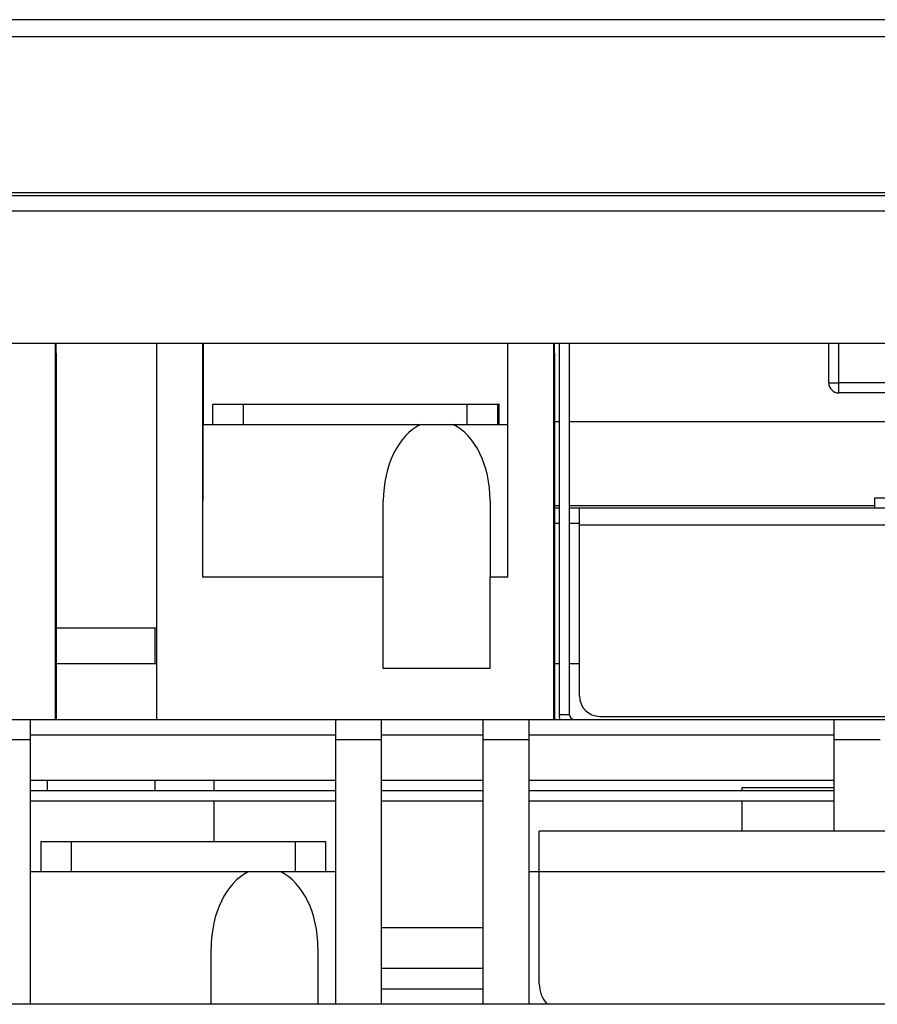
# Model space of a CAD drawing. Header units: millimetres. Extents: x 1117 to 38156, y -1945 to 7303.
# Tile 337 of 656: x 13101 to 13185, y 2126 to 2223. Entities that reach past the tile are written whole.
import ezdxf

# ---------------------------------------------------------------- set-up
doc = ezdxf.new("R2010")
doc.units = ezdxf.units.MM

msp = doc.modelspace()

# ---------------------------------------------------------------- linework, layer by layer
at = {"color": 7, "linetype": 'Continuous'}
for p, q in [((13345.979, 2222.518), (12987.741, 2222.518)), ((13345.979, 2220.818), (12987.741, 2220.818)), ((13000.679, 2205.518), (13269.679, 2205.518)), ((12922.679, 2205.218), (13347.679, 2205.218)), ((12926.479, 2205.234), (13343.879, 2205.234)), ((12926.479, 2203.718), (13343.879, 2203.718)), ((12995.179, 2190.718), (13285.179, 2190.718)), ((13104.643, 2190.718), (13104.643, 2153.718)), ((13104.706, 2190.718), (13104.708, 2189.718)), ((13114.643, 2153.718), (13114.643, 2190.718)), ((13119.143, 2190.718), (13119.143, 2167.718)), ((13119.206, 2190.718), (13119.208, 2189.718)), ((13149.143, 2167.718), (13149.143, 2190.718)), ((13153.643, 2190.718), (13153.643, 2153.718)), ((13153.706, 2190.718), (13153.708, 2189.718)), ((13154.179, 2190.718), (13154.179, 2154.218)), ((13155.179, 2190.718), (13155.179, 2154.218)), ((13180.679, 2186.818), (13180.679, 2190.718)), ((13181.679, 2185.818), (13181.679, 2190.718)), ((13104.708, 2189.718), (13104.733, 2189.718)), ((13119.208, 2189.718), (13119.223, 2189.718)), ((13119.223, 2182.718), (13119.223, 2189.718)), ((13153.708, 2189.718), (13153.733, 2189.718)), ((13104.736, 2187.718), (13104.736, 2153.718)), ((13153.736, 2187.718), (13153.736, 2153.718)), ((13196.284, 2186.81), (13181.679, 2186.81)), ((13195.301, 2185.818), (13181.679, 2185.818)), ((13120.159, 2182.718), (13120.159, 2184.718)), ((13120.159, 2184.718), (13148.271, 2184.718)), ((13123.154, 2182.718), (13123.154, 2184.718)), ((13145.154, 2182.718), (13145.154, 2184.718)), ((13148.159, 2182.718), (13148.159, 2184.718)), ((13148.271, 2184.718), (13148.271, 2182.718)), ((13148.276, 2182.73), (13148.276, 2183.212)), ((13119.159, 2182.718), (13119.143, 2167.718)), ((13119.159, 2182.718), (13149.143, 2182.718)), ((13153.736, 2183.018), (13154.179, 2183.018)), ((13155.179, 2183.018), (13195.74, 2183.018)), ((13185.181, 2175.518), (13185.181, 2174.518)), ((13185.181, 2175.518), (13190.696, 2175.518)), ((13136.893, 2167.718), (13136.901, 2175.218)), ((13147.401, 2175.218), (13147.393, 2167.718)), ((13147.401, 2175.23), (13147.401, 2175.218)), ((13154.179, 2174.718), (13153.736, 2174.718)), ((13153.736, 2174.518), (13154.179, 2174.518)), ((13185.181, 2174.718), (13155.179, 2174.718)), ((13155.179, 2174.518), (13295.179, 2174.518)), ((13156.179, 2156.018), (13156.179, 2174.518)), ((13153.736, 2173.018), (13154.179, 2173.018)), ((13155.179, 2173.018), (13156.179, 2173.018)), ((13295.179, 2172.818), (13156.179, 2172.818)), ((13136.893, 2167.718), (13119.143, 2167.718)), ((13136.893, 2158.718), (13136.893, 2167.718)), ((13147.393, 2158.718), (13147.393, 2167.718)), ((13149.143, 2167.718), (13147.393, 2167.718)), ((13104.736, 2162.718), (13114.643, 2162.718)), ((13114.434, 2162.718), (13114.434, 2159.218)), ((13104.736, 2159.218), (13114.643, 2159.218)), ((13153.736, 2159.218), (13154.179, 2159.218)), ((13155.179, 2159.218), (13156.179, 2159.218)), ((13147.393, 2158.718), (13136.893, 2158.718)), ((13154.179, 2154.218), (13155.179, 2154.218)), ((12985.179, 2153.718), (13295.179, 2153.718)), ((13102.229, 2125.718), (13102.229, 2153.718)), ((13132.229, 2125.718), (13132.229, 2153.718)), ((13136.729, 2125.718), (13136.729, 2153.718)), ((13146.729, 2125.718), (13146.729, 2153.718)), ((13151.229, 2125.718), (13151.229, 2153.718)), ((13158.179, 2154.018), (13295.179, 2154.018)), ((13181.229, 2142.718), (13181.229, 2153.718)), ((13102.229, 2152.218), (13132.229, 2152.218)), ((13136.729, 2152.218), (13146.729, 2152.218)), ((13151.229, 2152.218), (13181.229, 2152.218)), ((13102.229, 2151.718), (13097.729, 2151.718)), ((13136.729, 2151.718), (13132.229, 2151.718)), ((13151.229, 2151.718), (13146.729, 2151.718)), ((13185.729, 2151.718), (13181.229, 2151.718)), ((13132.229, 2147.718), (13102.229, 2147.718)), ((13103.872, 2147.718), (13103.872, 2146.718)), ((13114.434, 2147.718), (13114.434, 2146.718)), ((13120.274, 2146.718), (13120.274, 2147.718)), ((13146.729, 2147.718), (13136.729, 2147.718)), ((13181.229, 2147.718), (13151.229, 2147.718)), ((13102.229, 2146.718), (13132.229, 2146.718)), ((13136.729, 2146.718), (13146.729, 2146.718)), ((13151.229, 2146.718), (13181.229, 2146.718)), ((13172.179, 2146.718), (13172.179, 2147.018)), ((13172.179, 2147.018), (13181.229, 2147.018)), ((13102.229, 2145.718), (13132.229, 2145.718)), ((13120.274, 2141.718), (13120.274, 2145.718)), ((13136.729, 2145.718), (13146.729, 2145.718)), ((13151.229, 2145.718), (13181.229, 2145.718)), ((13172.179, 2142.718), (13172.179, 2145.718)), ((13152.229, 2127.718), (13152.229, 2142.718)), ((13229.229, 2142.718), (13152.229, 2142.718)), ((13103.229, 2141.718), (13103.229, 2138.718)), ((13103.229, 2141.718), (13131.229, 2141.718)), ((13106.229, 2141.718), (13106.229, 2138.718)), ((13128.229, 2141.718), (13128.229, 2138.718)), ((13131.229, 2141.718), (13131.229, 2138.718)), ((13103.229, 2138.718), (13102.229, 2138.718)), ((13131.229, 2138.718), (13103.229, 2138.718)), ((13132.229, 2138.718), (13131.229, 2138.718)), ((13152.229, 2138.718), (13151.229, 2138.718)), ((13229.229, 2138.718), (13152.229, 2138.718)), ((13146.729, 2133.218), (13136.729, 2133.218)), ((13119.979, 2125.718), (13119.979, 2131.218)), ((13130.479, 2131.218), (13130.479, 2125.718)), ((13146.729, 2129.218), (13136.729, 2129.218)), ((13136.729, 2127.218), (13146.729, 2127.218)), ((13285.179, 2125.718), (12995.179, 2125.718))]:
    msp.add_line(p, q, dxfattribs=at)
for centre, radius, end in [((13181.679, 2186.818), 1, 270), ((13158.179, 2156.018), 2, 270), ((13155.679, 2154.218), 1.5, 199.55064), ((13155.679, 2154.218), 0.5, 270), ((13155.229, 2127.718), 3, 222.06757)]:
    msp.add_arc(centre, radius, 180, end, dxfattribs=at)
for centre, major_axis, ratio, start_param, end_param in [((13142.151, 2175.218), (0.015, 7.875), 0.666665, 0.311077, 1.572029), ((13142.151, 2175.218), (0.015, 7.875), 0.666665, -1.568023, -0.308612), ((13125.229, 2131.218), (0, 7.875), 0.666667, 0.309845, 1.570796), ((13125.229, 2131.218), (0, 7.875), 0.666667, -1.570796, -0.309845)]:
    msp.add_ellipse(centre, major_axis=major_axis, ratio=ratio, start_param=start_param, end_param=end_param, dxfattribs=at)
for points, knots in [([(13104.733, 2189.718), (13104.736, 2189.718), (13104.729, 2189.698), (13104.736, 2189.676), (13104.732, 2189.625), (13104.734, 2189.561), (13104.734, 2189.476), (13104.735, 2189.332), (13104.735, 2189.114), (13104.735, 2188.815), (13104.736, 2188.344), (13104.736, 2187.973), (13104.736, 2187.718)], [0, 0, 0, 0, 0.004829, 0.019226, 0.043068, 0.07614, 0.11809, 0.168543, 0.2929, 0.444446, 0.617289, 1, 1, 1, 1]), ([(13153.733, 2189.718), (13153.736, 2189.718), (13153.729, 2189.698), (13153.736, 2189.676), (13153.732, 2189.625), (13153.734, 2189.561), (13153.734, 2189.476), (13153.735, 2189.332), (13153.735, 2189.114), (13153.735, 2188.815), (13153.736, 2188.344), (13153.736, 2187.973), (13153.736, 2187.718)], [0, 0, 0, 0, 0.004829, 0.019226, 0.043068, 0.07614, 0.11809, 0.168543, 0.2929, 0.444446, 0.617289, 1, 1, 1, 1]), ([(13180.679, 2186.818), (13180.679, 2186.812), (13180.719, 2186.823), (13180.761, 2186.81), (13180.86, 2186.815), (13181.036, 2186.81), (13181.316, 2186.811), (13181.551, 2186.81), (13181.679, 2186.81)], [0, 0, 0, 0, 0.019302, 0.076203, 0.168596, 0.292985, 0.617306, 1, 1, 1, 1]), ([(13148.274, 2184.322), (13148.274, 2184.379), (13148.27, 2184.474), (13148.28, 2184.609), (13148.261, 2184.664), (13148.28, 2184.718), (13148.271, 2184.718)], [0, 0, 0, 0, 0.433266, 0.746804, 0.936418, 1, 1, 1, 1]), ([(13148.276, 2183.212), (13148.276, 2183.324), (13148.275, 2183.694), (13148.275, 2184.064), (13148.274, 2184.322)], [0, 0, 0, 0, 0.301333, 1, 1, 1, 1])]:
    msp.add_open_spline(points, degree=3, knots=knots, dxfattribs=at)

doc.saveas('drawing.dxf')
